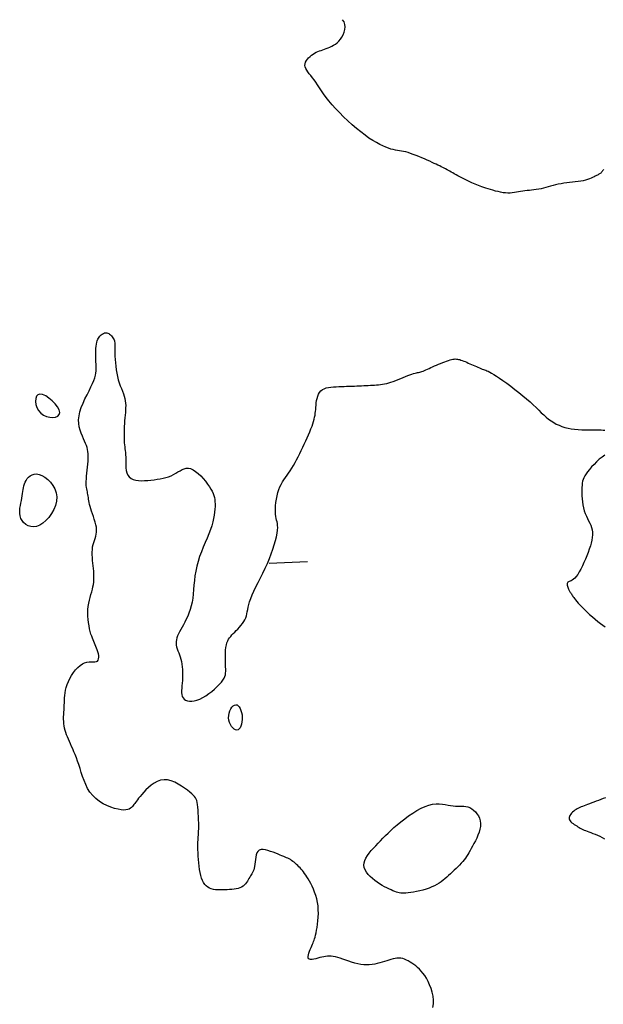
# Model space of a CAD drawing. Header units: millimetres. Extents: x 32690613 to 32693367, y 5343692 to 5344708.
# Tile 938 of 1009: x 32693035 to 32693051, y 5344618 to 5344644. Entities that reach past the tile are written whole.
import ezdxf

# ---------------------------------------------------------------- set-up
doc = ezdxf.new("R2010")
doc.units = ezdxf.units.MM
doc.header["$LTSCALE"] = 20
doc.layers.add('02-DGM_HL_491.00', color=62, linetype='Continuous')

msp = doc.modelspace()

# ---------------------------------------------------------------- linework, layer by layer
at = {"layer": '02-DGM_HL_491.00', "elevation": 491, "flags": 128}
for points in [[(32693050.732, 5344639.831), (32693050.718, 5344639.811), (32693050.707, 5344639.793), (32693050.697, 5344639.779), (32693050.688, 5344639.766), (32693050.678, 5344639.755), (32693050.668, 5344639.744), (32693050.656, 5344639.734), (32693050.643, 5344639.724), (32693050.627, 5344639.714), (32693050.61, 5344639.704), (32693050.591, 5344639.692), (32693050.568, 5344639.68), (32693050.542, 5344639.666), (32693050.514, 5344639.65), (32693050.481, 5344639.633), (32693050.444, 5344639.615), (32693050.404, 5344639.597), (32693050.359, 5344639.579), (32693050.309, 5344639.562), (32693050.255, 5344639.546), (32693050.196, 5344639.532), (32693050.131, 5344639.52), (32693050.062, 5344639.51), (32693049.99, 5344639.501), (32693049.916, 5344639.493), (32693049.84, 5344639.485), (32693049.764, 5344639.476), (32693049.689, 5344639.466), (32693049.615, 5344639.454), (32693049.544, 5344639.439), (32693049.475, 5344639.423), (32693049.408, 5344639.405), (32693049.343, 5344639.387), (32693049.279, 5344639.369), (32693049.216, 5344639.352), (32693049.154, 5344639.336), (32693049.092, 5344639.322), (32693049.03, 5344639.31), (32693048.968, 5344639.301), (32693048.906, 5344639.293), (32693048.845, 5344639.286), (32693048.785, 5344639.279), (32693048.725, 5344639.273), (32693048.667, 5344639.266), (32693048.611, 5344639.259), (32693048.555, 5344639.25), (32693048.501, 5344639.24), (32693048.447, 5344639.23), (32693048.393, 5344639.221), (32693048.338, 5344639.214), (32693048.282, 5344639.21), (32693048.223, 5344639.209), (32693048.162, 5344639.212), (32693048.098, 5344639.22), (32693048.031, 5344639.231), (32693047.964, 5344639.247), (32693047.896, 5344639.264), (32693047.829, 5344639.283), (32693047.764, 5344639.303), (32693047.702, 5344639.323), (32693047.644, 5344639.342), (32693047.592, 5344639.36), (32693047.543, 5344639.376), (32693047.497, 5344639.392), (32693047.453, 5344639.407), (32693047.411, 5344639.423), (32693047.368, 5344639.44), (32693047.324, 5344639.459), (32693047.278, 5344639.479), (32693047.228, 5344639.502), (32693047.177, 5344639.527), (32693047.123, 5344639.553), (32693047.069, 5344639.58), (32693047.016, 5344639.608), (32693046.963, 5344639.636), (32693046.912, 5344639.663), (32693046.864, 5344639.69), (32693046.819, 5344639.715), (32693046.777, 5344639.738), (32693046.738, 5344639.761), (32693046.7, 5344639.782), (32693046.664, 5344639.803), (32693046.628, 5344639.823), (32693046.592, 5344639.843), (32693046.555, 5344639.862), (32693046.517, 5344639.882), (32693046.477, 5344639.901), (32693046.435, 5344639.921), (32693046.39, 5344639.943), (32693046.342, 5344639.965), (32693046.29, 5344639.989), (32693046.234, 5344640.014), (32693046.173, 5344640.042), (32693046.107, 5344640.072), (32693046.036, 5344640.103), (32693045.964, 5344640.135), (32693045.89, 5344640.166), (32693045.816, 5344640.196), (32693045.743, 5344640.224), (32693045.673, 5344640.249), (32693045.608, 5344640.27), (32693045.547, 5344640.286), (32693045.49, 5344640.298), (32693045.436, 5344640.308), (32693045.384, 5344640.317), (32693045.331, 5344640.325), (32693045.277, 5344640.335), (32693045.22, 5344640.348), (32693045.159, 5344640.364), (32693045.093, 5344640.385), (32693045.022, 5344640.411), (32693044.945, 5344640.444), (32693044.863, 5344640.484), (32693044.775, 5344640.532), (32693044.681, 5344640.587), (32693044.582, 5344640.652), (32693044.478, 5344640.726), (32693044.368, 5344640.81), (32693044.255, 5344640.902), (32693044.14, 5344641.001), (32693044.025, 5344641.105), (32693043.913, 5344641.211), (32693043.806, 5344641.318), (32693043.705, 5344641.423), (32693043.613, 5344641.526), (32693043.53, 5344641.625), (32693043.458, 5344641.718), (32693043.393, 5344641.807), (32693043.334, 5344641.891), (32693043.282, 5344641.969), (32693043.233, 5344642.043), (32693043.187, 5344642.112), (32693043.143, 5344642.175), (32693043.099, 5344642.233), (32693043.057, 5344642.287), (32693043.017, 5344642.337), (32693042.982, 5344642.384), (32693042.951, 5344642.429), (32693042.928, 5344642.472), (32693042.912, 5344642.513), (32693042.905, 5344642.555), (32693042.909, 5344642.597), (32693042.921, 5344642.638), (32693042.942, 5344642.679), (32693042.968, 5344642.719), (32693043.001, 5344642.756), (32693043.037, 5344642.792), (32693043.076, 5344642.824), (32693043.116, 5344642.852), (32693043.157, 5344642.877), (32693043.198, 5344642.898), (32693043.24, 5344642.917), (32693043.282, 5344642.933), (32693043.325, 5344642.949), (32693043.369, 5344642.963), (32693043.414, 5344642.978), (32693043.46, 5344642.994), (32693043.508, 5344643.012), (32693043.556, 5344643.032), (32693043.605, 5344643.055), (32693043.654, 5344643.082), (32693043.701, 5344643.114), (32693043.748, 5344643.15), (32693043.793, 5344643.193), (32693043.835, 5344643.242), (32693043.874, 5344643.298), (32693043.908, 5344643.359), (32693043.935, 5344643.425), (32693043.952, 5344643.492), (32693043.958, 5344643.561), (32693043.951, 5344643.628), (32693043.929, 5344643.692), (32693043.889, 5344643.752)], [(32693046.256, 5344617.876), (32693046.273, 5344617.969), (32693046.274, 5344618.068), (32693046.262, 5344618.17), (32693046.239, 5344618.273), (32693046.208, 5344618.374), (32693046.171, 5344618.47), (32693046.129, 5344618.558), (32693046.086, 5344618.638), (32693046.042, 5344618.709), (32693045.996, 5344618.771), (32693045.949, 5344618.827), (32693045.902, 5344618.877), (32693045.854, 5344618.921), (32693045.806, 5344618.961), (32693045.758, 5344618.998), (32693045.709, 5344619.033), (32693045.661, 5344619.064), (32693045.613, 5344619.093), (32693045.564, 5344619.117), (32693045.516, 5344619.137), (32693045.467, 5344619.153), (32693045.417, 5344619.163), (32693045.367, 5344619.167), (32693045.316, 5344619.166), (32693045.265, 5344619.159), (32693045.212, 5344619.148), (32693045.159, 5344619.133), (32693045.104, 5344619.115), (32693045.047, 5344619.097), (32693044.988, 5344619.077), (32693044.927, 5344619.057), (32693044.865, 5344619.039), (32693044.799, 5344619.022), (32693044.732, 5344619.008), (32693044.663, 5344618.997), (32693044.591, 5344618.99), (32693044.518, 5344618.988), (32693044.443, 5344618.99), (32693044.366, 5344618.999), (32693044.287, 5344619.014), (32693044.208, 5344619.034), (32693044.128, 5344619.058), (32693044.05, 5344619.084), (32693043.973, 5344619.111), (32693043.899, 5344619.137), (32693043.829, 5344619.161), (32693043.763, 5344619.182), (32693043.702, 5344619.198), (32693043.646, 5344619.209), (32693043.593, 5344619.216), (32693043.543, 5344619.218), (32693043.494, 5344619.217), (32693043.445, 5344619.212), (32693043.396, 5344619.204), (32693043.346, 5344619.193), (32693043.293, 5344619.18), (32693043.24, 5344619.165), (32693043.187, 5344619.151), (32693043.137, 5344619.14), (32693043.092, 5344619.133), (32693043.053, 5344619.131), (32693043.021, 5344619.137), (32693043, 5344619.152), (32693042.989, 5344619.177), (32693042.987, 5344619.211), (32693042.994, 5344619.252), (32693043.006, 5344619.298), (32693043.023, 5344619.347), (32693043.043, 5344619.396), (32693043.064, 5344619.444), (32693043.084, 5344619.489), (32693043.102, 5344619.529), (32693043.118, 5344619.566), (32693043.132, 5344619.601), (32693043.146, 5344619.637), (32693043.158, 5344619.676), (32693043.171, 5344619.719), (32693043.183, 5344619.769), (32693043.196, 5344619.827), (32693043.209, 5344619.895), (32693043.223, 5344619.972), (32693043.235, 5344620.056), (32693043.245, 5344620.146), (32693043.252, 5344620.24), (32693043.255, 5344620.337), (32693043.253, 5344620.435), (32693043.246, 5344620.532), (32693043.231, 5344620.627), (32693043.211, 5344620.719), (32693043.185, 5344620.809), (32693043.156, 5344620.894), (32693043.124, 5344620.975), (32693043.09, 5344621.051), (32693043.056, 5344621.122), (32693043.021, 5344621.186), (32693042.988, 5344621.244), (32693042.957, 5344621.296), (32693042.926, 5344621.343), (32693042.895, 5344621.386), (32693042.865, 5344621.425), (32693042.836, 5344621.461), (32693042.806, 5344621.495), (32693042.776, 5344621.528), (32693042.745, 5344621.56), (32693042.714, 5344621.591), (32693042.683, 5344621.621), (32693042.651, 5344621.65), (32693042.619, 5344621.677), (32693042.587, 5344621.702), (32693042.555, 5344621.726), (32693042.523, 5344621.746), (32693042.491, 5344621.765), (32693042.458, 5344621.781), (32693042.424, 5344621.797), (32693042.387, 5344621.812), (32693042.346, 5344621.828), (32693042.302, 5344621.845), (32693042.253, 5344621.865), (32693042.198, 5344621.887), (32693042.137, 5344621.912), (32693042.071, 5344621.938), (32693042.003, 5344621.964), (32693041.935, 5344621.986), (32693041.869, 5344622.002), (32693041.808, 5344622.01), (32693041.753, 5344622.008), (32693041.707, 5344621.993), (32693041.672, 5344621.963), (32693041.645, 5344621.921), (32693041.627, 5344621.87), (32693041.614, 5344621.812), (32693041.605, 5344621.75), (32693041.598, 5344621.687), (32693041.592, 5344621.627), (32693041.585, 5344621.571), (32693041.575, 5344621.522), (32693041.563, 5344621.48), (32693041.548, 5344621.442), (32693041.532, 5344621.409), (32693041.514, 5344621.378), (32693041.496, 5344621.348), (32693041.476, 5344621.319), (32693041.457, 5344621.288), (32693041.437, 5344621.255), (32693041.417, 5344621.22), (32693041.395, 5344621.184), (32693041.372, 5344621.149), (32693041.346, 5344621.115), (32693041.316, 5344621.083), (32693041.283, 5344621.054), (32693041.244, 5344621.029), (32693041.201, 5344621.009), (32693041.153, 5344620.994), (32693041.101, 5344620.982), (32693041.045, 5344620.973), (32693040.987, 5344620.967), (32693040.927, 5344620.962), (32693040.865, 5344620.959), (32693040.803, 5344620.956), (32693040.74, 5344620.954), (32693040.678, 5344620.953), (32693040.618, 5344620.954), (32693040.559, 5344620.957), (32693040.503, 5344620.965), (32693040.45, 5344620.978), (32693040.4, 5344620.997), (32693040.355, 5344621.022), (32693040.315, 5344621.056), (32693040.279, 5344621.097), (32693040.247, 5344621.146), (32693040.22, 5344621.201), (32693040.196, 5344621.263), (32693040.175, 5344621.332), (32693040.157, 5344621.407), (32693040.142, 5344621.487), (32693040.13, 5344621.572), (32693040.12, 5344621.66), (32693040.112, 5344621.75), (32693040.105, 5344621.84), (32693040.101, 5344621.926), (32693040.099, 5344622.009), (32693040.098, 5344622.085), (32693040.098, 5344622.152), (32693040.1, 5344622.21), (32693040.102, 5344622.26), (32693040.105, 5344622.305), (32693040.109, 5344622.348), (32693040.112, 5344622.392), (32693040.115, 5344622.438), (32693040.118, 5344622.491), (32693040.119, 5344622.551), (32693040.12, 5344622.623), (32693040.119, 5344622.702), (32693040.116, 5344622.787), (32693040.113, 5344622.874), (32693040.109, 5344622.961), (32693040.103, 5344623.045), (32693040.096, 5344623.122), (32693040.089, 5344623.19), (32693040.08, 5344623.246), (32693040.069, 5344623.293), (32693040.055, 5344623.333), (32693040.036, 5344623.368), (32693040.01, 5344623.402), (32693039.977, 5344623.435), (32693039.935, 5344623.472), (32693039.883, 5344623.515), (32693039.821, 5344623.565), (32693039.748, 5344623.62), (32693039.668, 5344623.675), (32693039.581, 5344623.728), (32693039.491, 5344623.775), (32693039.398, 5344623.811), (32693039.304, 5344623.835), (32693039.211, 5344623.841), (32693039.121, 5344623.828), (32693039.034, 5344623.797), (32693038.952, 5344623.753), (32693038.875, 5344623.699), (32693038.803, 5344623.638), (32693038.737, 5344623.574), (32693038.677, 5344623.51), (32693038.626, 5344623.451), (32693038.582, 5344623.399), (32693038.545, 5344623.353), (32693038.513, 5344623.313), (32693038.487, 5344623.278), (32693038.463, 5344623.246), (32693038.443, 5344623.217), (32693038.423, 5344623.19), (32693038.403, 5344623.164), (32693038.383, 5344623.139), (32693038.36, 5344623.114), (32693038.333, 5344623.092), (32693038.3, 5344623.073), (32693038.26, 5344623.058), (32693038.212, 5344623.049), (32693038.155, 5344623.047), (32693038.085, 5344623.052), (32693038.004, 5344623.066), (32693037.913, 5344623.089), (32693037.815, 5344623.121), (32693037.714, 5344623.163), (32693037.613, 5344623.213), (32693037.515, 5344623.274), (32693037.423, 5344623.344), (32693037.34, 5344623.423), (32693037.269, 5344623.512), (32693037.208, 5344623.609), (32693037.157, 5344623.712), (32693037.113, 5344623.818), (32693037.074, 5344623.926), (32693037.04, 5344624.033), (32693037.008, 5344624.137), (32693036.977, 5344624.237), (32693036.946, 5344624.33), (32693036.914, 5344624.417), (32693036.882, 5344624.498), (32693036.849, 5344624.574), (32693036.818, 5344624.646), (32693036.787, 5344624.715), (32693036.757, 5344624.78), (32693036.729, 5344624.842), (32693036.702, 5344624.903), (32693036.677, 5344624.962), (32693036.655, 5344625.02), (32693036.635, 5344625.077), (32693036.618, 5344625.134), (32693036.604, 5344625.19), (32693036.592, 5344625.248), (32693036.584, 5344625.306), (32693036.58, 5344625.364), (32693036.578, 5344625.424), (32693036.579, 5344625.485), (32693036.581, 5344625.546), (32693036.585, 5344625.608), (32693036.589, 5344625.671), (32693036.593, 5344625.733), (32693036.597, 5344625.796), (32693036.599, 5344625.859), (32693036.601, 5344625.922), (32693036.604, 5344625.986), (32693036.609, 5344626.051), (32693036.617, 5344626.118), (32693036.63, 5344626.188), (32693036.648, 5344626.26), (32693036.673, 5344626.335), (32693036.705, 5344626.414), (32693036.743, 5344626.493), (32693036.788, 5344626.572), (32693036.838, 5344626.648), (32693036.891, 5344626.719), (32693036.948, 5344626.781), (32693037.008, 5344626.834), (32693037.069, 5344626.875), (32693037.13, 5344626.902), (32693037.191, 5344626.917), (32693037.249, 5344626.925), (32693037.304, 5344626.927), (32693037.355, 5344626.928), (32693037.4, 5344626.93), (32693037.437, 5344626.936), (32693037.466, 5344626.95), (32693037.486, 5344626.974), (32693037.496, 5344627.007), (32693037.5, 5344627.047), (32693037.497, 5344627.092), (32693037.489, 5344627.14), (32693037.477, 5344627.191), (32693037.461, 5344627.241), (32693037.444, 5344627.289), (32693037.427, 5344627.333), (32693037.408, 5344627.375), (32693037.39, 5344627.416), (32693037.371, 5344627.458), (32693037.352, 5344627.501), (32693037.333, 5344627.548), (32693037.314, 5344627.6), (32693037.295, 5344627.658), (32693037.277, 5344627.724), (32693037.26, 5344627.796), (32693037.245, 5344627.873), (32693037.232, 5344627.955), (32693037.222, 5344628.039), (32693037.215, 5344628.125), (32693037.213, 5344628.212), (32693037.217, 5344628.297), (32693037.226, 5344628.381), (32693037.239, 5344628.462), (32693037.256, 5344628.541), (32693037.274, 5344628.617), (32693037.294, 5344628.691), (32693037.314, 5344628.762), (32693037.332, 5344628.83), (32693037.347, 5344628.894), (32693037.359, 5344628.956), (32693037.367, 5344629.015), (32693037.372, 5344629.073), (32693037.374, 5344629.13), (32693037.374, 5344629.188), (32693037.371, 5344629.247), (32693037.366, 5344629.308), (32693037.36, 5344629.373), (32693037.353, 5344629.441), (32693037.345, 5344629.513), (32693037.338, 5344629.586), (32693037.332, 5344629.66), (32693037.329, 5344629.733), (32693037.328, 5344629.805), (32693037.331, 5344629.874), (32693037.338, 5344629.939), (32693037.351, 5344630), (32693037.367, 5344630.057), (32693037.385, 5344630.111), (32693037.403, 5344630.164), (32693037.42, 5344630.217), (32693037.433, 5344630.271), (32693037.441, 5344630.328), (32693037.443, 5344630.388), (32693037.436, 5344630.453), (32693037.423, 5344630.521), (32693037.404, 5344630.592), (32693037.382, 5344630.664), (32693037.358, 5344630.735), (32693037.333, 5344630.806), (32693037.309, 5344630.874), (32693037.288, 5344630.938), (32693037.271, 5344630.997), (32693037.258, 5344631.052), (32693037.247, 5344631.103), (32693037.239, 5344631.15), (32693037.232, 5344631.194), (32693037.227, 5344631.235), (32693037.221, 5344631.273), (32693037.215, 5344631.31), (32693037.208, 5344631.346), (32693037.2, 5344631.382), (32693037.192, 5344631.418), (32693037.185, 5344631.457), (32693037.178, 5344631.499), (32693037.173, 5344631.545), (32693037.171, 5344631.597), (32693037.171, 5344631.656), (32693037.174, 5344631.722), (32693037.18, 5344631.795), (32693037.187, 5344631.872), (32693037.196, 5344631.951), (32693037.204, 5344632.031), (32693037.212, 5344632.109), (32693037.219, 5344632.185), (32693037.223, 5344632.256), (32693037.224, 5344632.321), (32693037.221, 5344632.38), (32693037.215, 5344632.436), (32693037.206, 5344632.49), (32693037.193, 5344632.543), (32693037.176, 5344632.596), (32693037.155, 5344632.652), (32693037.13, 5344632.711), (32693037.101, 5344632.775), (32693037.069, 5344632.844), (32693037.039, 5344632.918), (32693037.011, 5344632.998), (32693036.99, 5344633.083), (32693036.976, 5344633.174), (32693036.972, 5344633.27), (32693036.982, 5344633.372), (32693037.005, 5344633.48), (32693037.042, 5344633.591), (32693037.087, 5344633.704), (32693037.138, 5344633.816), (32693037.192, 5344633.926), (32693037.245, 5344634.032), (32693037.295, 5344634.13), (32693037.338, 5344634.22), (32693037.371, 5344634.3), (32693037.396, 5344634.371), (32693037.413, 5344634.435), (32693037.424, 5344634.495), (32693037.43, 5344634.551), (32693037.432, 5344634.607), (32693037.431, 5344634.664), (32693037.429, 5344634.724), (32693037.427, 5344634.789), (32693037.424, 5344634.857), (32693037.423, 5344634.928), (32693037.422, 5344634.998), (32693037.422, 5344635.068), (32693037.425, 5344635.134), (32693037.429, 5344635.197), (32693037.436, 5344635.253), (32693037.446, 5344635.301), (32693037.458, 5344635.343), (32693037.473, 5344635.379), (32693037.489, 5344635.409), (32693037.507, 5344635.435), (32693037.526, 5344635.457), (32693037.546, 5344635.477), (32693037.566, 5344635.494), (32693037.586, 5344635.51), (32693037.606, 5344635.524), (32693037.627, 5344635.535), (32693037.648, 5344635.544), (32693037.669, 5344635.55), (32693037.691, 5344635.552), (32693037.713, 5344635.549), (32693037.736, 5344635.542), (32693037.76, 5344635.53), (32693037.784, 5344635.514), (32693037.807, 5344635.494), (32693037.829, 5344635.471), (32693037.85, 5344635.446), (32693037.869, 5344635.42), (32693037.886, 5344635.394), (32693037.899, 5344635.368), (32693037.908, 5344635.343), (32693037.915, 5344635.317), (32693037.919, 5344635.29), (32693037.921, 5344635.259), (32693037.922, 5344635.224), (32693037.922, 5344635.183), (32693037.921, 5344635.135), (32693037.921, 5344635.077), (32693037.922, 5344635.01), (32693037.924, 5344634.934), (32693037.928, 5344634.851), (32693037.934, 5344634.764), (32693037.943, 5344634.673), (32693037.955, 5344634.582), (32693037.97, 5344634.491), (32693037.988, 5344634.403), (32693038.011, 5344634.319), (32693038.037, 5344634.24), (32693038.064, 5344634.164), (32693038.092, 5344634.091), (32693038.119, 5344634.021), (32693038.144, 5344633.954), (32693038.165, 5344633.89), (32693038.183, 5344633.827), (32693038.195, 5344633.766), (32693038.202, 5344633.705), (32693038.205, 5344633.645), (32693038.204, 5344633.584), (32693038.201, 5344633.522), (32693038.197, 5344633.458), (32693038.191, 5344633.391), (32693038.184, 5344633.321), (32693038.178, 5344633.247), (32693038.173, 5344633.171), (32693038.168, 5344633.094), (32693038.165, 5344633.016), (32693038.162, 5344632.939), (32693038.161, 5344632.865), (32693038.162, 5344632.794), (32693038.164, 5344632.729), (32693038.168, 5344632.67), (32693038.173, 5344632.615), (32693038.18, 5344632.563), (32693038.186, 5344632.513), (32693038.193, 5344632.463), (32693038.198, 5344632.41), (32693038.203, 5344632.355), (32693038.206, 5344632.295), (32693038.206, 5344632.228), (32693038.206, 5344632.158), (32693038.208, 5344632.085), (32693038.213, 5344632.013), (32693038.222, 5344631.943), (32693038.238, 5344631.878), (32693038.263, 5344631.82), (32693038.298, 5344631.772), (32693038.345, 5344631.734), (32693038.402, 5344631.707), (32693038.467, 5344631.689), (32693038.54, 5344631.679), (32693038.618, 5344631.675), (32693038.7, 5344631.676), (32693038.783, 5344631.682), (32693038.867, 5344631.69), (32693038.95, 5344631.699), (32693039.031, 5344631.711), (32693039.109, 5344631.724), (32693039.186, 5344631.74), (32693039.259, 5344631.758), (32693039.33, 5344631.78), (32693039.397, 5344631.806), (32693039.46, 5344631.835), (32693039.52, 5344631.868), (32693039.576, 5344631.903), (32693039.63, 5344631.936), (32693039.684, 5344631.966), (32693039.737, 5344631.989), (32693039.792, 5344632.003), (32693039.849, 5344632.005), (32693039.908, 5344631.992), (32693039.972, 5344631.963), (32693040.038, 5344631.919), (32693040.106, 5344631.864), (32693040.172, 5344631.8), (32693040.237, 5344631.731), (32693040.297, 5344631.659), (32693040.353, 5344631.587), (32693040.401, 5344631.518), (32693040.441, 5344631.455), (32693040.473, 5344631.397), (32693040.499, 5344631.342), (32693040.518, 5344631.288), (32693040.531, 5344631.235), (32693040.54, 5344631.182), (32693040.545, 5344631.125), (32693040.547, 5344631.065), (32693040.547, 5344631), (32693040.543, 5344630.93), (32693040.536, 5344630.854), (32693040.525, 5344630.773), (32693040.509, 5344630.686), (32693040.487, 5344630.594), (32693040.46, 5344630.496), (32693040.426, 5344630.393), (32693040.385, 5344630.285), (32693040.339, 5344630.172), (32693040.29, 5344630.055), (32693040.239, 5344629.934), (32693040.19, 5344629.811), (32693040.143, 5344629.687), (32693040.101, 5344629.561), (32693040.066, 5344629.434), (32693040.04, 5344629.308), (32693040.02, 5344629.183), (32693040.006, 5344629.06), (32693039.994, 5344628.939), (32693039.985, 5344628.821), (32693039.974, 5344628.706), (32693039.962, 5344628.596), (32693039.945, 5344628.491), (32693039.923, 5344628.392), (32693039.896, 5344628.297), (32693039.864, 5344628.208), (32693039.83, 5344628.124), (32693039.793, 5344628.045), (32693039.756, 5344627.971), (32693039.719, 5344627.901), (32693039.683, 5344627.835), (32693039.649, 5344627.773), (32693039.618, 5344627.714), (32693039.591, 5344627.659), (32693039.567, 5344627.606), (32693039.548, 5344627.555), (32693039.534, 5344627.506), (32693039.526, 5344627.459), (32693039.525, 5344627.412), (32693039.53, 5344627.365), (32693039.541, 5344627.318), (32693039.556, 5344627.27), (32693039.574, 5344627.221), (32693039.594, 5344627.169), (32693039.615, 5344627.116), (32693039.635, 5344627.06), (32693039.653, 5344627), (32693039.668, 5344626.936), (32693039.68, 5344626.869), (32693039.688, 5344626.799), (32693039.694, 5344626.727), (32693039.697, 5344626.655), (32693039.698, 5344626.582), (32693039.696, 5344626.51), (32693039.692, 5344626.438), (32693039.686, 5344626.369), (32693039.68, 5344626.302), (32693039.674, 5344626.238), (32693039.671, 5344626.177), (32693039.671, 5344626.121), (32693039.677, 5344626.07), (32693039.689, 5344626.024), (32693039.71, 5344625.984), (32693039.739, 5344625.951), (32693039.777, 5344625.925), (32693039.824, 5344625.907), (32693039.877, 5344625.897), (32693039.937, 5344625.896), (32693040.003, 5344625.904), (32693040.074, 5344625.923), (32693040.149, 5344625.951), (32693040.227, 5344625.991), (32693040.307, 5344626.039), (32693040.386, 5344626.095), (32693040.464, 5344626.155), (32693040.537, 5344626.217), (32693040.605, 5344626.28), (32693040.665, 5344626.341), (32693040.715, 5344626.399), (32693040.754, 5344626.451), (32693040.783, 5344626.499), (32693040.804, 5344626.545), (32693040.817, 5344626.589), (32693040.824, 5344626.635), (32693040.827, 5344626.684), (32693040.827, 5344626.736), (32693040.825, 5344626.795), (32693040.822, 5344626.861), (32693040.82, 5344626.933), (32693040.818, 5344627.008), (32693040.818, 5344627.086), (32693040.82, 5344627.163), (32693040.825, 5344627.237), (32693040.833, 5344627.307), (32693040.844, 5344627.371), (32693040.859, 5344627.427), (32693040.879, 5344627.476), (32693040.902, 5344627.52), (32693040.928, 5344627.559), (32693040.958, 5344627.596), (32693040.991, 5344627.632), (32693041.026, 5344627.667), (32693041.064, 5344627.705), (32693041.104, 5344627.746), (32693041.145, 5344627.789), (32693041.187, 5344627.835), (32693041.226, 5344627.882), (32693041.264, 5344627.932), (32693041.298, 5344627.982), (32693041.328, 5344628.032), (32693041.352, 5344628.083), (32693041.37, 5344628.134), (32693041.383, 5344628.186), (32693041.393, 5344628.24), (32693041.403, 5344628.298), (32693041.415, 5344628.36), (32693041.43, 5344628.429), (32693041.451, 5344628.505), (32693041.481, 5344628.589), (32693041.52, 5344628.682), (32693041.567, 5344628.784), (32693041.62, 5344628.894), (32693041.678, 5344629.009), (32693041.739, 5344629.13), (32693041.801, 5344629.253), (32693041.861, 5344629.379), (32693041.919, 5344629.507), (32693041.972, 5344629.633), (32693042.021, 5344629.759), (32693042.063, 5344629.88), (32693042.101, 5344629.997), (32693042.132, 5344630.106), (32693042.156, 5344630.208), (32693042.175, 5344630.299), (32693042.186, 5344630.379), (32693042.19, 5344630.446), (32693042.188, 5344630.503), (32693042.182, 5344630.552), (32693042.173, 5344630.597), (32693042.162, 5344630.641), (32693042.151, 5344630.686), (32693042.141, 5344630.736), (32693042.134, 5344630.794), (32693042.13, 5344630.861), (32693042.131, 5344630.937), (32693042.136, 5344631.018), (32693042.144, 5344631.104), (32693042.157, 5344631.191), (32693042.174, 5344631.278), (32693042.195, 5344631.362), (32693042.22, 5344631.44), (32693042.248, 5344631.513), (32693042.281, 5344631.579), (32693042.316, 5344631.641), (32693042.354, 5344631.7), (32693042.393, 5344631.757), (32693042.434, 5344631.815), (32693042.476, 5344631.874), (32693042.518, 5344631.937), (32693042.56, 5344632.003), (32693042.602, 5344632.073), (32693042.644, 5344632.147), (32693042.685, 5344632.224), (32693042.726, 5344632.303), (32693042.767, 5344632.384), (32693042.807, 5344632.466), (32693042.848, 5344632.549), (32693042.887, 5344632.633), (32693042.926, 5344632.716), (32693042.963, 5344632.798), (32693042.999, 5344632.878), (32693043.032, 5344632.956), (32693043.062, 5344633.031), (32693043.089, 5344633.101), (32693043.112, 5344633.167), (32693043.131, 5344633.228), (32693043.146, 5344633.285), (32693043.158, 5344633.338), (32693043.168, 5344633.389), (32693043.175, 5344633.44), (32693043.181, 5344633.49), (32693043.186, 5344633.542), (32693043.191, 5344633.596), (32693043.196, 5344633.654), (32693043.202, 5344633.713), (32693043.21, 5344633.773), (32693043.222, 5344633.832), (32693043.238, 5344633.888), (32693043.259, 5344633.94), (32693043.286, 5344633.988), (32693043.32, 5344634.028), (32693043.361, 5344634.06), (32693043.409, 5344634.085), (32693043.464, 5344634.103), (32693043.523, 5344634.117), (32693043.586, 5344634.126), (32693043.653, 5344634.132), (32693043.721, 5344634.136), (32693043.79, 5344634.139), (32693043.86, 5344634.141), (32693043.929, 5344634.144), (32693043.997, 5344634.147), (32693044.065, 5344634.149), (32693044.133, 5344634.152), (32693044.199, 5344634.155), (32693044.264, 5344634.157), (32693044.327, 5344634.16), (32693044.388, 5344634.162), (32693044.448, 5344634.165), (32693044.507, 5344634.167), (32693044.564, 5344634.17), (32693044.62, 5344634.173), (32693044.675, 5344634.176), (32693044.729, 5344634.18), (32693044.782, 5344634.185), (32693044.834, 5344634.19), (32693044.886, 5344634.196), (32693044.938, 5344634.204), (32693044.991, 5344634.213), (32693045.046, 5344634.225), (32693045.101, 5344634.238), (32693045.159, 5344634.255), (32693045.219, 5344634.275), (32693045.282, 5344634.297), (32693045.347, 5344634.323), (32693045.413, 5344634.349), (32693045.477, 5344634.376), (32693045.54, 5344634.403), (32693045.6, 5344634.428), (32693045.656, 5344634.45), (32693045.707, 5344634.469), (32693045.751, 5344634.483), (32693045.789, 5344634.493), (32693045.824, 5344634.501), (32693045.855, 5344634.507), (32693045.884, 5344634.513), (32693045.913, 5344634.518), (32693045.941, 5344634.525), (32693045.971, 5344634.534), (32693046.003, 5344634.545), (32693046.038, 5344634.56), (32693046.075, 5344634.576), (32693046.114, 5344634.595), (32693046.157, 5344634.615), (32693046.201, 5344634.637), (32693046.249, 5344634.659), (32693046.299, 5344634.682), (32693046.351, 5344634.704), (32693046.405, 5344634.727), (32693046.46, 5344634.749), (32693046.514, 5344634.77), (32693046.567, 5344634.789), (32693046.618, 5344634.807), (32693046.666, 5344634.823), (32693046.71, 5344634.837), (32693046.748, 5344634.847), (32693046.783, 5344634.855), (32693046.815, 5344634.86), (32693046.844, 5344634.863), (32693046.872, 5344634.862), (32693046.9, 5344634.86), (32693046.929, 5344634.854), (32693046.959, 5344634.846), (32693046.992, 5344634.836), (32693047.028, 5344634.823), (32693047.065, 5344634.809), (32693047.104, 5344634.793), (32693047.144, 5344634.776), (32693047.186, 5344634.757), (32693047.228, 5344634.739), (32693047.27, 5344634.719), (32693047.313, 5344634.7), (32693047.355, 5344634.681), (32693047.396, 5344634.663), (32693047.436, 5344634.645), (32693047.475, 5344634.629), (32693047.513, 5344634.613), (32693047.548, 5344634.599), (32693047.581, 5344634.587), (32693047.612, 5344634.577), (32693047.642, 5344634.566), (32693047.673, 5344634.555), (32693047.708, 5344634.54), (32693047.748, 5344634.52), (32693047.796, 5344634.495), (32693047.853, 5344634.461), (32693047.921, 5344634.417), (32693048.003, 5344634.362), (32693048.094, 5344634.298), (32693048.194, 5344634.226), (32693048.299, 5344634.148), (32693048.406, 5344634.067), (32693048.513, 5344633.983), (32693048.616, 5344633.898), (32693048.714, 5344633.816), (32693048.803, 5344633.737), (32693048.885, 5344633.661), (32693048.961, 5344633.589), (32693049.031, 5344633.52), (32693049.098, 5344633.456), (32693049.163, 5344633.396), (32693049.227, 5344633.34), (32693049.291, 5344633.288), (32693049.356, 5344633.241), (32693049.423, 5344633.198), (32693049.492, 5344633.159), (32693049.564, 5344633.125), (32693049.639, 5344633.095), (32693049.717, 5344633.07), (32693049.799, 5344633.049), (32693049.884, 5344633.033), (32693049.973, 5344633.021), (32693050.065, 5344633.013), (32693050.157, 5344633.008), (32693050.248, 5344633.006), (32693050.336, 5344633.005), (32693050.418, 5344633.006), (32693050.494, 5344633.006), (32693050.562, 5344633.006), (32693050.62, 5344633.006), (32693050.67, 5344633.004), (32693050.716, 5344633.001), (32693050.76, 5344632.998)], [(32693050.764, 5344632.344), (32693050.691, 5344632.294), (32693050.618, 5344632.235), (32693050.548, 5344632.17), (32693050.48, 5344632.102), (32693050.418, 5344632.034), (32693050.362, 5344631.968), (32693050.313, 5344631.906), (32693050.273, 5344631.85), (32693050.24, 5344631.799), (32693050.215, 5344631.751), (32693050.196, 5344631.705), (32693050.182, 5344631.658), (32693050.172, 5344631.609), (32693050.166, 5344631.556), (32693050.162, 5344631.497), (32693050.16, 5344631.43), (32693050.16, 5344631.358), (32693050.163, 5344631.281), (32693050.168, 5344631.201), (32693050.177, 5344631.12), (32693050.189, 5344631.039), (32693050.205, 5344630.961), (32693050.226, 5344630.886), (32693050.251, 5344630.815), (32693050.279, 5344630.749), (32693050.309, 5344630.686), (32693050.339, 5344630.626), (32693050.368, 5344630.566), (32693050.394, 5344630.508), (32693050.416, 5344630.448), (32693050.431, 5344630.387), (32693050.439, 5344630.324), (32693050.44, 5344630.258), (32693050.435, 5344630.189), (32693050.423, 5344630.117), (32693050.406, 5344630.042), (32693050.384, 5344629.964), (32693050.357, 5344629.882), (32693050.327, 5344629.797), (32693050.293, 5344629.708), (32693050.256, 5344629.618), (32693050.217, 5344629.529), (32693050.177, 5344629.442), (32693050.136, 5344629.36), (32693050.094, 5344629.285), (32693050.054, 5344629.219), (32693050.014, 5344629.164), (32693049.976, 5344629.122), (32693049.941, 5344629.091), (32693049.908, 5344629.069), (32693049.878, 5344629.053), (32693049.851, 5344629.042), (32693049.828, 5344629.034), (32693049.809, 5344629.025), (32693049.795, 5344629.014), (32693049.785, 5344628.999), (32693049.78, 5344628.98), (32693049.778, 5344628.958), (32693049.78, 5344628.935), (32693049.784, 5344628.91), (32693049.791, 5344628.885), (32693049.799, 5344628.86), (32693049.808, 5344628.837), (32693049.818, 5344628.816), (32693049.828, 5344628.797), (32693049.839, 5344628.778), (32693049.85, 5344628.761), (32693049.862, 5344628.743), (32693049.874, 5344628.726), (32693049.887, 5344628.707), (32693049.9, 5344628.688), (32693049.914, 5344628.667), (32693049.929, 5344628.643), (32693049.947, 5344628.616), (32693049.968, 5344628.586), (32693049.994, 5344628.552), (32693050.026, 5344628.513), (32693050.064, 5344628.469), (32693050.111, 5344628.418), (32693050.166, 5344628.362), (32693050.228, 5344628.3), (32693050.295, 5344628.236), (32693050.366, 5344628.17), (32693050.439, 5344628.106), (32693050.511, 5344628.043), (32693050.582, 5344627.985), (32693050.649, 5344627.934), (32693050.711, 5344627.889), (32693050.769, 5344627.85)], [(32693042.969, 5344629.548), (32693041.97, 5344629.509)], [(32693050.778, 5344623.369), (32693050.717, 5344623.345), (32693050.655, 5344623.322), (32693050.594, 5344623.299), (32693050.534, 5344623.276), (32693050.475, 5344623.254), (32693050.419, 5344623.233), (32693050.364, 5344623.212), (32693050.313, 5344623.193), (32693050.265, 5344623.175), (32693050.22, 5344623.158), (32693050.179, 5344623.142), (32693050.141, 5344623.127), (32693050.106, 5344623.111), (32693050.072, 5344623.095), (32693050.04, 5344623.078), (32693050.009, 5344623.059), (32693049.978, 5344623.039), (32693049.948, 5344623.015), (32693049.919, 5344622.99), (32693049.892, 5344622.963), (32693049.869, 5344622.935), (32693049.849, 5344622.905), (32693049.836, 5344622.876), (32693049.828, 5344622.847), (32693049.828, 5344622.819), (32693049.837, 5344622.791), (32693049.852, 5344622.765), (32693049.874, 5344622.74), (32693049.9, 5344622.715), (32693049.93, 5344622.692), (32693049.962, 5344622.67), (32693049.995, 5344622.649), (32693050.028, 5344622.629), (32693050.059, 5344622.61), (32693050.09, 5344622.592), (32693050.12, 5344622.574), (32693050.151, 5344622.557), (32693050.184, 5344622.54), (32693050.219, 5344622.523), (32693050.258, 5344622.506), (32693050.3, 5344622.49), (32693050.347, 5344622.472), (32693050.397, 5344622.454), (32693050.452, 5344622.434), (32693050.509, 5344622.412), (32693050.569, 5344622.388), (32693050.631, 5344622.359), (32693050.694, 5344622.327), (32693050.758, 5344622.291)]]:
    msp.add_lwpolyline(points, dxfattribs=at)
for points in [[(32693035.958, 5344633.944), (32693035.904, 5344633.927), (32693035.867, 5344633.886), (32693035.846, 5344633.825), (32693035.841, 5344633.752), (32693035.852, 5344633.671), (32693035.879, 5344633.589), (32693035.921, 5344633.511), (32693035.978, 5344633.444), (32693036.049, 5344633.392), (32693036.13, 5344633.356), (32693036.214, 5344633.336), (32693036.295, 5344633.332), (32693036.368, 5344633.342), (32693036.427, 5344633.368), (32693036.465, 5344633.409), (32693036.478, 5344633.464), (32693036.46, 5344633.533), (32693036.417, 5344633.61), (32693036.354, 5344633.691), (32693036.278, 5344633.769), (32693036.194, 5344633.839), (32693036.109, 5344633.895), (32693036.028, 5344633.932)], [(32693035.937, 5344631.837), (32693036.01, 5344631.808), (32693036.087, 5344631.763), (32693036.163, 5344631.704), (32693036.234, 5344631.633), (32693036.297, 5344631.55), (32693036.347, 5344631.458), (32693036.382, 5344631.357), (32693036.397, 5344631.251), (32693036.39, 5344631.14), (32693036.363, 5344631.027), (32693036.319, 5344630.916), (32693036.261, 5344630.811), (32693036.192, 5344630.714), (32693036.115, 5344630.629), (32693036.034, 5344630.559), (32693035.951, 5344630.508), (32693035.869, 5344630.478), (32693035.79, 5344630.467), (32693035.715, 5344630.474), (32693035.646, 5344630.496), (32693035.585, 5344630.531), (32693035.531, 5344630.576), (32693035.488, 5344630.629), (32693035.456, 5344630.688), (32693035.436, 5344630.752), (32693035.427, 5344630.818), (32693035.427, 5344630.885), (32693035.433, 5344630.954), (32693035.444, 5344631.023), (32693035.458, 5344631.09), (32693035.472, 5344631.156), (32693035.485, 5344631.219), (32693035.495, 5344631.279), (32693035.503, 5344631.335), (32693035.51, 5344631.389), (32693035.517, 5344631.441), (32693035.526, 5344631.491), (32693035.536, 5344631.54), (32693035.55, 5344631.588), (32693035.569, 5344631.635), (32693035.594, 5344631.683), (32693035.624, 5344631.728), (32693035.661, 5344631.77), (32693035.703, 5344631.805), (32693035.752, 5344631.831), (32693035.807, 5344631.847), (32693035.869, 5344631.85)], [(32693041.091, 5344625.805), (32693041.124, 5344625.799), (32693041.154, 5344625.779), (32693041.182, 5344625.747), (32693041.206, 5344625.705), (32693041.227, 5344625.655), (32693041.243, 5344625.6), (32693041.254, 5344625.54), (32693041.26, 5344625.478), (32693041.259, 5344625.416), (32693041.253, 5344625.355), (32693041.241, 5344625.298), (32693041.224, 5344625.247), (32693041.203, 5344625.204), (32693041.178, 5344625.17), (32693041.149, 5344625.147), (32693041.117, 5344625.139), (32693041.083, 5344625.145), (32693041.047, 5344625.165), (32693041.013, 5344625.196), (32693040.98, 5344625.237), (32693040.951, 5344625.287), (32693040.928, 5344625.342), (32693040.912, 5344625.402), (32693040.904, 5344625.464), (32693040.907, 5344625.526), (32693040.918, 5344625.587), (32693040.937, 5344625.644), (32693040.962, 5344625.695), (32693040.991, 5344625.739), (32693041.024, 5344625.773), (32693041.057, 5344625.796)], [(32693044.447, 5344621.599), (32693044.452, 5344621.662), (32693044.471, 5344621.725), (32693044.501, 5344621.789), (32693044.541, 5344621.853), (32693044.589, 5344621.918), (32693044.643, 5344621.982), (32693044.701, 5344622.047), (32693044.76, 5344622.112), (32693044.821, 5344622.177), (32693044.882, 5344622.242), (32693044.945, 5344622.308), (32693045.011, 5344622.375), (32693045.081, 5344622.444), (32693045.155, 5344622.514), (32693045.236, 5344622.587), (32693045.323, 5344622.662), (32693045.417, 5344622.74), (32693045.518, 5344622.818), (32693045.622, 5344622.895), (32693045.73, 5344622.968), (32693045.838, 5344623.035), (32693045.946, 5344623.094), (32693046.052, 5344623.142), (32693046.153, 5344623.178), (32693046.249, 5344623.2), (32693046.34, 5344623.21), (32693046.426, 5344623.21), (32693046.507, 5344623.202), (32693046.583, 5344623.191), (32693046.655, 5344623.177), (32693046.723, 5344623.163), (32693046.788, 5344623.153), (32693046.849, 5344623.147), (32693046.908, 5344623.146), (32693046.964, 5344623.146), (32693047.018, 5344623.146), (32693047.07, 5344623.144), (32693047.122, 5344623.139), (32693047.173, 5344623.127), (32693047.223, 5344623.109), (32693047.274, 5344623.081), (32693047.324, 5344623.045), (32693047.371, 5344623.001), (32693047.413, 5344622.95), (32693047.449, 5344622.893), (32693047.478, 5344622.83), (32693047.498, 5344622.763), (32693047.507, 5344622.692), (32693047.504, 5344622.618), (32693047.49, 5344622.541), (32693047.468, 5344622.464), (32693047.439, 5344622.387), (32693047.406, 5344622.311), (32693047.37, 5344622.237), (32693047.332, 5344622.166), (32693047.296, 5344622.1), (32693047.262, 5344622.038), (32693047.231, 5344621.982), (32693047.201, 5344621.929), (32693047.171, 5344621.879), (32693047.14, 5344621.831), (32693047.109, 5344621.785), (32693047.075, 5344621.74), (32693047.039, 5344621.695), (32693046.999, 5344621.65), (32693046.956, 5344621.604), (32693046.911, 5344621.558), (32693046.864, 5344621.512), (32693046.815, 5344621.467), (32693046.766, 5344621.421), (32693046.717, 5344621.376), (32693046.668, 5344621.332), (32693046.62, 5344621.289), (32693046.572, 5344621.247), (32693046.524, 5344621.207), (32693046.473, 5344621.168), (32693046.419, 5344621.13), (32693046.362, 5344621.095), (32693046.299, 5344621.061), (32693046.231, 5344621.03), (32693046.156, 5344621.001), (32693046.077, 5344620.975), (32693045.994, 5344620.951), (32693045.911, 5344620.93), (32693045.829, 5344620.912), (32693045.75, 5344620.896), (32693045.676, 5344620.884), (32693045.609, 5344620.875), (32693045.551, 5344620.869), (32693045.501, 5344620.866), (32693045.456, 5344620.866), (32693045.416, 5344620.869), (32693045.377, 5344620.876), (32693045.339, 5344620.886), (32693045.3, 5344620.898), (32693045.258, 5344620.914), (32693045.211, 5344620.932), (32693045.16, 5344620.954), (32693045.105, 5344620.979), (32693045.048, 5344621.007), (32693044.987, 5344621.038), (32693044.925, 5344621.073), (32693044.862, 5344621.112), (32693044.798, 5344621.154), (32693044.734, 5344621.201), (32693044.672, 5344621.25), (32693044.613, 5344621.303), (32693044.561, 5344621.359), (32693044.516, 5344621.416), (32693044.48, 5344621.476), (32693044.457, 5344621.537)]]:
    msp.add_lwpolyline(points, close=True, dxfattribs=at)

doc.saveas('drawing.dxf')
